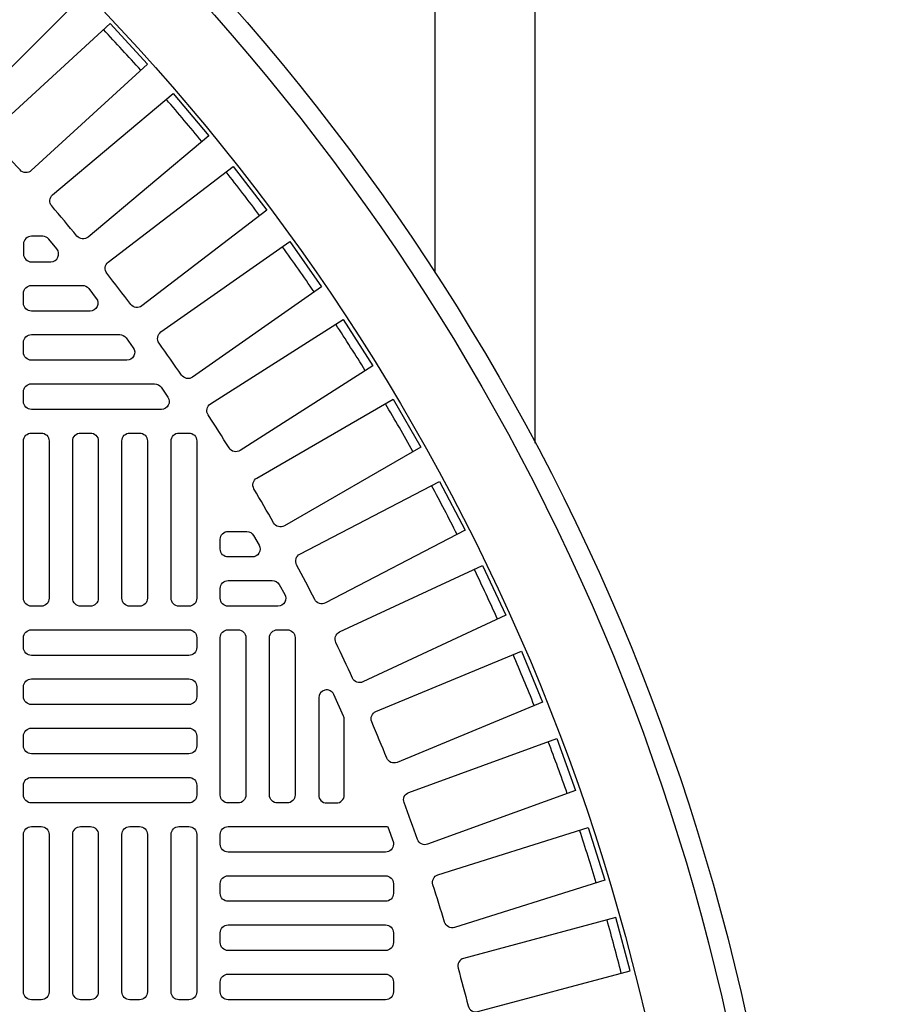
# Model space of a CAD drawing. Extents: x -169 to 6736, y -208 to 3022.
# Tile 474 of 656: x 1885.97 to 1894.55, y 1322.01 to 1331.86. Entities that reach past the tile are written whole.
import ezdxf

# ---------------------------------------------------------------- set-up
doc = ezdxf.new("R2010")
doc.units = 0
doc.header["$MEASUREMENT"] = 0
doc.header["$PDSIZE"] = 1
doc.layers.get('DEFPOINTS').update_dxf_attribs({"linetype": 'CONTINUOUS'})
for name, color, linetype in [('DIM', 3, 'CONTINUOUS'), ('TANK-MANHOLE-COVER-40', 2, 'CONTINUOUS'), ('TANK-MANHOLE-COVER-HATCH-40', 252, 'CONTINUOUS'), ('TANK-SLOPE', 3, 'CONTINUOUS'), ('TANK-UST-RIB', 7, 'CONTINUOUS')]:
    doc.layers.add(name, color=color, linetype=linetype)
doc.styles.add('SIMPLEX', font='simplex')
doc.dimstyles.new('DIM64', dxfattribs={"dimscale": 64, "dimtxt": 0.09375, "dimasz": 0.09375, "dimexe": 0.0625, "dimexo": 0.0625, "dimgap": 0.046875, "dimtad": 1, "dimdec": 4, "dimzin": 3, "dimdsep": 46, "dimlunit": 4, "dimtxsty": 'SIMPLEX', "dimcen": 0, "dimclrd": 256, "dimclre": 256, "dimclrt": 256, "dimadec": 0, "dimazin": 0, "dimtfac": 1, "dimtdec": 4, "dimtmove": 0, "dimatfit": 3, "dimfxl": 1, "dimfrac": 2, "dimtolj": 1, "dimtzin": 0, "dimarcsym": 0})

# ---------------------------------------------------------------- blocks, each defined once
blk = doc.blocks.new('*D33')
at = {"layer": 'DEFPOINTS', "color": 0, "transparency": 16777216}
for p in [(1800.2662, 1380.0184), (2061.7725, 1380.0184), (2061.7725, 1254.0184)]:
    blk.add_point(p, dxfattribs=at)
at = {"layer": 'DIM', "lineweight": -2, "transparency": 16777216}
for p, q in [((1804.2662, 1380.0184), (2065.7725, 1380.0184)), ((2061.7725, 1260.0184), (2061.7725, 1374.0184))]:
    blk.add_line(p, q, dxfattribs=at)
at = {"layer": 'DIM', "transparency": 16777216}
for points in [[(2060.7725, 1374.0184), (2062.7725, 1374.0184), (2061.7725, 1380.0184)], [(2060.7725, 1260.0184), (2062.7725, 1260.0184), (2061.7725, 1254.0184)]]:
    blk.add_solid(points, dxfattribs=at)
at = {"layer": 'DIM', "transparency": 16777216, "insert": (2055.2011, 1317.0184), "char_height": 6, "attachment_point": 5, "rotation": 90, "style": 'SIMPLEX'}
blk.add_mtext('\\A1;10\'-6"', dxfattribs=at)

msp = doc.modelspace()

# ---------------------------------------------------------------- linework, layer by layer
at = {"layer": 'TANK-MANHOLE-COVER-40', "color": 4, "linetype": 'Continuous'}
msp.add_circle((1871.12201, 1317.01762), 22.63902, dxfattribs=at)
at = {"layer": 'TANK-MANHOLE-COVER-40', "color": 1, "linetype": 'Continuous'}
msp.add_circle((1871.12201, 1317.01762), 22.44094, dxfattribs=at)
at = {"layer": 'TANK-MANHOLE-COVER-40', "color": 2, "linetype": 'Continuous'}
msp.add_circle((1871.12201, 1317.01762), 21.65354, dxfattribs=at)
at = {"layer": 'TANK-MANHOLE-COVER-HATCH-40', "linetype": 'Continuous'}
for points in [[(1885.37428, 1330.99259, 0.0049117), (1885.09698, 1331.26989, -0.4170937), (1885.09643, 1331.38179), (1886.21067, 1332.49602), (1886.60041, 1332.10628), (1885.48618, 1330.99204, -0.4170937), (1885.37428, 1330.99259)], [(1886.53804, 1329.69725, 0.0049117), (1886.28597, 1329.99765, -0.4170937), (1886.29517, 1330.10918), (1887.50228, 1331.12206), (1887.85658, 1330.69983), (1886.64947, 1329.68695, -0.4170937), (1886.53804, 1329.69725)], [(1887.58448, 1328.3054, 0.0049117), (1887.35955, 1328.62664, -0.4170937), (1887.37844, 1328.73693), (1888.66924, 1329.64076), (1888.98538, 1329.18925), (1887.69458, 1328.28543, -0.4170937), (1887.58448, 1328.3054)], [(1888.06118, 1327.57658, 0.0049117), (1887.85047, 1327.90731, -0.4170937), (1887.87416, 1328.01668), (1889.20315, 1328.86334), (1889.4993, 1328.39848), (1888.17031, 1327.55182, -0.4170937), (1888.06118, 1327.57658)], [(1888.50563, 1326.82765, 0.0049117), (1888.30955, 1327.16727, -0.4170937), (1888.33798, 1327.27549), (1889.70264, 1328.06338), (1889.97823, 1327.58604), (1888.61357, 1326.79816, -0.4170937), (1888.50563, 1326.82765)], [(1888.91699, 1326.06005, 0.0049117), (1888.73592, 1326.40789, -0.4170937), (1888.76904, 1326.51478), (1890.16677, 1327.24239), (1890.42127, 1326.75349), (1889.02355, 1326.02588, -0.4170937), (1888.91699, 1326.06005)], [(1889.29448, 1325.27524, 0.0049117), (1889.12875, 1325.63065, -0.4170937), (1889.1665, 1325.73599), (1890.59464, 1326.40194), (1890.82758, 1325.9024), (1889.39944, 1325.23645, -0.4170937), (1889.29448, 1325.27524)], [(1889.63738, 1324.47471, 0.0049117), (1889.48731, 1324.83701, -0.4170937), (1889.52962, 1324.9406), (1890.98544, 1325.54362), (1891.19637, 1325.0344), (1889.74055, 1324.43138, -0.4170937), (1889.63738, 1324.47471)], [(1889.21256, 1324.86091, 0.1068034), (1889.20554, 1324.89342), (1889.10711, 1325.11055, 0.8070056), (1888.95666, 1325.07804), (1888.95666, 1324.10424, 0.4142136), (1889.0354, 1324.0255), (1889.0354, 1324.0255), (1889.13382, 1324.0255, 0.4142136), (1889.21256, 1324.10424), (1889.21256, 1324.10424), (1889.21256, 1324.87792)], [(1889.94503, 1323.65998, 0.0049117), (1889.8109, 1324.02848, -0.4170937), (1889.8577, 1324.13013), (1891.33843, 1324.66908), (1891.52695, 1324.15114), (1890.04621, 1323.61219, -0.4170937), (1889.94503, 1323.65998)], [(1890.21685, 1322.83261, 0.0049117), (1890.09892, 1323.20661, -0.4170937), (1890.15011, 1323.30612), (1891.65294, 1323.77997), (1891.81869, 1323.2543), (1890.31585, 1322.78045, -0.4170937), (1890.21685, 1322.83261)], [(1890.45232, 1321.99417, 0.4170937), (1890.54895, 1321.93774), (1892.07103, 1322.34558), (1891.92837, 1322.87798), (1890.4063, 1322.47014, 0.4170937), (1890.35082, 1322.37296, -0.0049117), (1890.45232, 1321.99417)]]:
    msp.add_lwpolyline(points, format="xyb", dxfattribs=at)
for points in [[(1885.70969, 1330.75856), (1886.87147, 1331.82313), (1887.24384, 1331.41676), (1886.08206, 1330.35219, -0.4170937), (1885.97029, 1330.35762, 0.0049117), (1885.70536, 1330.64674, -0.4170937)], [(1887.07682, 1329.01225, 0.0049195), (1886.83772, 1329.32386, -0.4170937), (1886.85178, 1329.43487), (1888.10192, 1330.39414), (1888.43746, 1329.95686), (1887.18682, 1328.99721, -0.4171028)], [(1886.08264, 1329.43888), (1886.08264, 1329.43888), (1886.27704, 1329.43888, 0.6340855), (1886.33779, 1329.56772), (1886.25662, 1329.66615, 0.2239262), (1886.19587, 1329.69479), (1886.08264, 1329.69479, 0.4142136), (1886.0039, 1329.61605), (1886.0039, 1329.61605), (1886.0039, 1329.51762, 0.4142136)], [(1886.66991, 1328.94676), (1886.08264, 1328.94676), (1886.08264, 1328.94676, -0.4142136), (1886.0039, 1329.0255), (1886.0039, 1329.12392), (1886.0039, 1329.12392, -0.4142136), (1886.08264, 1329.20266), (1886.59389, 1329.20266, -0.2323236), (1886.6562, 1329.17206), (1886.73223, 1329.07363, -0.6229503)], [(1887.03789, 1328.45463), (1886.08264, 1328.45463), (1886.08264, 1328.45463, -0.4142136), (1886.0039, 1328.53337), (1886.0039, 1328.6318), (1886.0039, 1328.6318, -0.4142136), (1886.08264, 1328.71054), (1886.96664, 1328.71054, -0.2405488), (1887.03043, 1328.67797), (1887.10167, 1328.57954, -0.6121896)], [(1887.38265, 1327.96251), (1886.08264, 1327.96251), (1886.08264, 1327.96251, -0.4142136), (1886.0039, 1328.04125), (1886.0039, 1328.13967), (1886.0039, 1328.13967, -0.4142136), (1886.08264, 1328.21841), (1887.31588, 1328.21841, -0.2486223), (1887.38104, 1328.18388), (1887.44781, 1328.08545, -0.6017654)], [(1888.29121, 1326.48613), (1888.05115, 1326.48613), (1888.05115, 1326.48613, -0.4142136), (1887.97241, 1326.56487), (1887.97241, 1326.66329), (1887.97241, 1326.66329, -0.4142136), (1888.05115, 1326.74203), (1888.23639, 1326.74203, -0.2720996), (1888.30519, 1326.7016), (1888.36, 1326.60318, -0.572204)], [(1888.54914, 1325.994), (1888.05115, 1325.994), (1888.05115, 1325.994, -0.4142136), (1887.97241, 1326.07274), (1887.97241, 1326.17117), (1887.97241, 1326.17117, -0.4142136), (1888.05115, 1326.24991), (1888.49232, 1326.24991, -0.2679492), (1888.56051, 1326.21054), (1888.61733, 1326.11211, -0.5773503)], [(1888.05115, 1324.0255, -0.4142136), (1887.97241, 1324.10424), (1887.97241, 1325.67904, -0.4142136), (1888.05115, 1325.75778), (1888.14957, 1325.75778, -0.4142136), (1888.22831, 1325.67904), (1888.22831, 1324.10424, -0.4142136), (1888.14957, 1324.0255)], [(1888.54327, 1324.0255, -0.4142136), (1888.46453, 1324.10424), (1888.46453, 1325.67904, -0.4142136), (1888.54327, 1325.75778), (1888.6417, 1325.75778, -0.4142136), (1888.72044, 1325.67904), (1888.72044, 1324.10424, -0.4142136), (1888.6417, 1324.0255)], [(1889.70469, 1323.63098), (1889.70469, 1323.61211, -0.4142136), (1889.62595, 1323.53337), (1888.05115, 1323.53337, -0.4142136), (1887.97241, 1323.61211), (1887.97241, 1323.71054, -0.4142136), (1888.05115, 1323.78928), (1889.62595, 1323.78928, -0.07385), (1889.64883, 1323.78588)], [(1889.70469, 1323.11999, -0.4142136), (1889.62595, 1323.04125), (1888.05115, 1323.04125, -0.4142136), (1887.97241, 1323.11999), (1887.97241, 1323.21841, -0.4142136), (1888.05115, 1323.29715), (1889.62595, 1323.29715, -0.4142136), (1889.70469, 1323.21841)], [(1889.70469, 1322.62786, -0.4142136), (1889.62595, 1322.54912), (1888.05115, 1322.54912, -0.4142136), (1887.97241, 1322.62786), (1887.97241, 1322.72629, -0.4142136), (1888.05115, 1322.80503), (1889.62595, 1322.80503, -0.4142136), (1889.70469, 1322.72629)], [(1889.70469, 1322.13573, -0.4142136), (1889.62595, 1322.05699), (1888.05115, 1322.05699, -0.4142136), (1887.97241, 1322.13573), (1887.97241, 1322.23416, -0.4142136), (1888.05115, 1322.3129), (1889.62595, 1322.3129, -0.4142136), (1889.70469, 1322.23416)]]:
    msp.add_lwpolyline(points, format="xyb", close=True, dxfattribs=at)
at = {"layer": 'TANK-MANHOLE-COVER-HATCH-40', "linetype": 'Continuous', "flags": 128}
for points in [[(1886.08264, 1325.994, -0.4142136), (1886.0039, 1326.07274), (1886.0039, 1327.64755, -0.4142136), (1886.08264, 1327.72629), (1886.18107, 1327.72629, -0.4142136), (1886.25981, 1327.64755), (1886.25981, 1326.07274, -0.4142136), (1886.18107, 1325.994)], [(1886.57477, 1325.994, -0.4142136), (1886.49603, 1326.07274), (1886.49603, 1327.64755, -0.4142136), (1886.57477, 1327.72629), (1886.67319, 1327.72629, -0.4142136), (1886.75193, 1327.64755), (1886.75193, 1326.07274, -0.4142136), (1886.67319, 1325.994)], [(1887.0669, 1325.994, -0.4142136), (1886.98815, 1326.07274), (1886.98815, 1327.64755, -0.4142136), (1887.0669, 1327.72629), (1887.16532, 1327.72629, -0.4142136), (1887.24406, 1327.64755), (1887.24406, 1326.07274, -0.4142136), (1887.16532, 1325.994)], [(1887.55902, 1325.994, -0.4142136), (1887.48028, 1326.07274), (1887.48028, 1327.64755, -0.4142136), (1887.55902, 1327.72629), (1887.65745, 1327.72629, -0.4142136), (1887.73619, 1327.64755), (1887.73619, 1326.07274, -0.4142136), (1887.65745, 1325.994)], [(1886.0039, 1325.67904, -0.4142136), (1886.08264, 1325.75778), (1887.65745, 1325.75778, -0.4142136), (1887.73619, 1325.67904), (1887.73619, 1325.58062, -0.4142136), (1887.65745, 1325.50188), (1886.08264, 1325.50188, -0.4142136), (1886.0039, 1325.58062)], [(1886.0039, 1325.18692, -0.4142136), (1886.08264, 1325.26566), (1887.65745, 1325.26566, -0.4142136), (1887.73619, 1325.18692), (1887.73619, 1325.08849, -0.4142136), (1887.65745, 1325.00975), (1886.08264, 1325.00975, -0.4142136), (1886.0039, 1325.08849)], [(1886.0039, 1324.69479, -0.4142136), (1886.08264, 1324.77353), (1887.65745, 1324.77353, -0.4142136), (1887.73619, 1324.69479), (1887.73619, 1324.59636, -0.4142136), (1887.65745, 1324.51762), (1886.08264, 1324.51762, -0.4142136), (1886.0039, 1324.59636)], [(1886.0039, 1324.20266, -0.4142136), (1886.08264, 1324.2814), (1887.65745, 1324.2814, -0.4142136), (1887.73619, 1324.20266), (1887.73619, 1324.10424, -0.4142136), (1887.65745, 1324.0255), (1886.08264, 1324.0255, -0.4142136), (1886.0039, 1324.10424)], [(1886.08264, 1322.05699, -0.4142136), (1886.0039, 1322.13573), (1886.0039, 1323.71054, -0.4142136), (1886.08264, 1323.78928), (1886.18107, 1323.78928, -0.4142136), (1886.25981, 1323.71054), (1886.25981, 1322.13573, -0.4142136), (1886.18107, 1322.05699)], [(1886.57477, 1322.05699, -0.4142136), (1886.49603, 1322.13573), (1886.49603, 1323.71054, -0.4142136), (1886.57477, 1323.78928), (1886.67319, 1323.78928, -0.4142136), (1886.75193, 1323.71054), (1886.75193, 1322.13573, -0.4142136), (1886.67319, 1322.05699)], [(1887.0669, 1322.05699, -0.4142136), (1886.98815, 1322.13573), (1886.98815, 1323.71054, -0.4142136), (1887.0669, 1323.78928), (1887.16532, 1323.78928, -0.4142136), (1887.24406, 1323.71054), (1887.24406, 1322.13573, -0.4142136), (1887.16532, 1322.05699)], [(1887.55902, 1322.05699, -0.4142136), (1887.48028, 1322.13573), (1887.48028, 1323.71054, -0.4142136), (1887.55902, 1323.78928), (1887.65745, 1323.78928, -0.4142136), (1887.73619, 1323.71054), (1887.73619, 1322.13573, -0.4142136), (1887.65745, 1322.05699)]]:
    msp.add_lwpolyline(points, format="xyb", close=True, dxfattribs=at)
at = {"layer": 'TANK-MANHOLE-COVER-HATCH-40', "linetype": 'Continuous'}
for start, end in [(41.766426, 43.233574), (39.266426, 40.733574), (36.766426, 38.233574), (34.266426, 35.733574), (31.766426, 33.233574), (29.266426, 30.733574), (26.766426, 28.233574), (24.266426, 25.733574), (21.766426, 23.233574), (19.266426, 20.733574), (16.766426, 18.233574), (14.266426, 15.733574)]:
    msp.add_arc((1871.12201, 1317.01762), 21.52559, start, end, dxfattribs=at)
at = {"layer": 'TANK-SLOPE'}
msp.add_lwpolyline([(1867.62201, 1282.43278), (1870.53706, 1282.38354, 1.017023), (1870.53768, 1351.65172), (1868.62201, 1351.6194)], format="xyb", dxfattribs=at)
at = {"layer": 'TANK-UST-RIB'}
for p, q in [((1890.12201, 1329.32795), (1890.12201, 1380.01839)), ((1891.12201, 1327.62619), (1891.12201, 1378.01839))]:
    msp.add_line(p, q, dxfattribs=at)

# ---------------------------------------------------------------- dimensions: what is measured, and where the dimension line sits
at = {"layer": 'DIM'}
dim = msp.add_linear_dim(base=(2061.77254, 1380.01839), p1=(2061.77254, 1254.01839), p2=(1800.26617, 1380.01839), angle=90, dimstyle='DIM64', dxfattribs=at)
dim.commit()
dim.dimension.update_dxf_attribs({"geometry": '*D33', "text_midpoint": (2055.20111, 1317.01839)})

doc.saveas('drawing.dxf')
